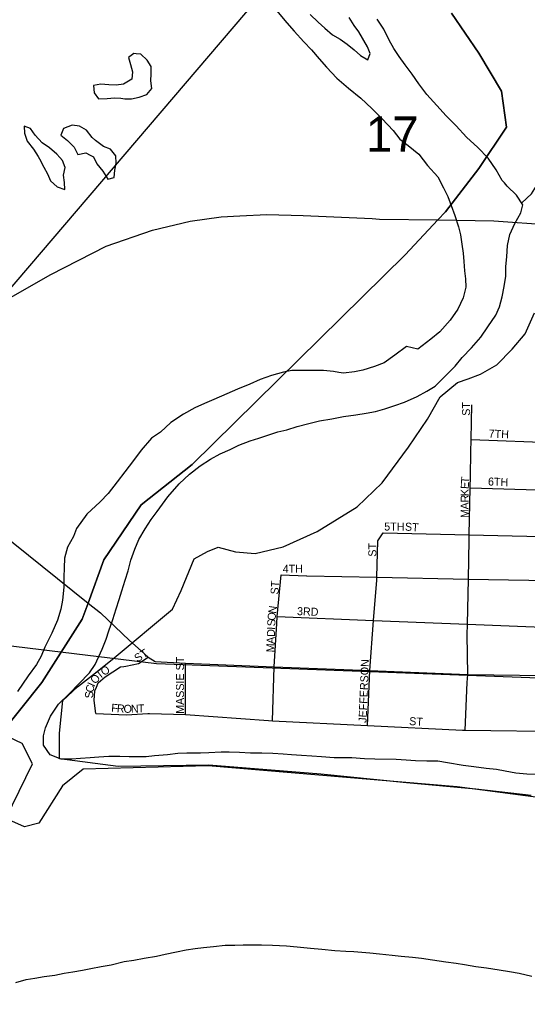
# Model space of a CAD drawing. Extents: x 1624196 to 2029251, y 146837 to 440034.
# Drawn here: x 1822196 to 1825363, y 264784 to 270974 of the extents above; entities that cross this region are included whole.
import ezdxf

# ---------------------------------------------------------------- set-up
doc = ezdxf.new("R2010")
doc.units = 0
for name, color, linetype in [('GM_X_City_Street', 7, 'Continuous'), ('GM_X_City_Street_Text', 7, 'Continuous'), ('GM_X_Corporation', 7, 'Continuous'), ('GM_X_County', 7, 'Continuous'), ('GM_X_Major_River', 7, 'Continuous'), ('GM_X_Minor_Lake', 7, 'Continuous'), ('GM_X_Minor_River', 7, 'Continuous'), ('GM_X_Section', 7, 'Continuous'), ('GM_X_Section_Text', 7, 'Continuous'), ('GM_X_State_Route', 7, 'Continuous'), ('GM_X_Township', 7, 'Continuous'), ('GM_X_US_Route', 7, 'Continuous')]:
    doc.layers.add(name, color=color, linetype=linetype)

msp = doc.modelspace()

# ---------------------------------------------------------------- linework, layer by layer
at = {"layer": 'GM_X_City_Street'}
for points in [[(1825012.5, 268272.8), (1825012.6, 268274.9), (1825014.3, 268354.3), (1825017.7, 268570.2)], [(1825014.3, 268354.3), (1825561, 268332)], [(1825009.5, 268124.2), (1825009.5, 268126), (1825012.5, 268272.8)], [(1825001.2, 267727.7), (1825001.2, 267728.9), (1825001.9, 267758.4), (1825008, 268051.6), (1825009.5, 268124.2)], [(1825008, 268051.6), (1825636.9, 268032.2), (1826258.3, 268013), (1826409.9, 268008.3)], [(1824424.4, 267477), (1824425.2, 267489.9), (1824425.3, 267493.5), (1824431.4, 267720.9), (1824464, 267770.8)], [(1824464, 267770.8), (1825001.9, 267758.4), (1825630, 267743.9), (1826221.5, 267730.3)], [(1824988.9, 267133), (1824988.9, 267133.3), (1824990.3, 267200.3), (1824996.1, 267482.2), (1825001.2, 267727.7)], [(1823799.5, 267204.9), (1823802, 267248.5), (1823826.5, 267507.6)], [(1823826.5, 267507.6), (1823985.1, 267502.2), (1823987.5, 267502.2)], [(1823987.5, 267502.2), (1824425.3, 267493.5), (1824996.1, 267482.2), (1825623.4, 267469.9), (1826241.5, 267457.7), (1826822.9, 267429.3), (1826870.9, 267428)], [(1824366, 266568.2), (1824381.4, 266910.2), (1824403.9, 267224), (1824424.2, 267474.7), (1824424.4, 267477)], [(1823802, 267248.5), (1824403.9, 267224), (1824990.3, 267200.3), (1825616.2, 267174.9), (1826216.3, 267148.7), (1826806.5, 267125.4)], [(1823772.3, 266597.7), (1823784.3, 266933.8), (1823799.5, 267204.9)], [(1824989.7, 266835.7), (1824992, 266886), (1824988.9, 267133)], [(1822844.5, 266936.8), (1822857, 266938.8), (1822936.4, 266953.7), (1822997.3, 266994.6)], [(1822673.4, 266806.2), (1822684.4, 266834.5), (1822729.1, 266870.5), (1822824.7, 266933.8), (1822844.5, 266936.8)], [(1823229.4, 266637.1), (1823229.4, 266957.6)], [(1822670.8, 266642.1), (1822659.6, 266724), (1822664.6, 266783.6), (1822673.4, 266806.2)], [(1824976.5, 266538.6), (1824989.7, 266835.7)], [(1822670.8, 266642.1), (1822862, 266634.6), (1822994.2, 266641.5)], [(1822994.2, 266641.5), (1823004.7, 266642.1), (1823229.4, 266637.1), (1823748.3, 266599.5)], [(1823748.3, 266599.5), (1823772.3, 266597.7), (1824366, 266568.2), (1824960.6, 266538.6), (1824976.5, 266538.6), (1825619.1, 266529.1), (1825635.3, 266528.6)]]:
    msp.add_lwpolyline(points, dxfattribs=at)
at = {"layer": 'GM_X_Corporation'}
msp.add_lwpolyline([(1825387.8, 266130.9), (1825041.9, 266170.2), (1824609.7, 266209.5), (1824075.2, 266264.5), (1823375.7, 266319.5), (1822809.8, 266311.7), (1822444.1, 266359.9), (1822442.8, 266519.7), (1822465, 266722.7), (1822555.4, 266808.8), (1822667.8, 266896.9), (1822784.3, 266990.9), (1823149.7, 267293.1), (1823204, 267409.6), (1823284.4, 267608.3), (1823366.7, 267654.2), (1823434.9, 267682.1), (1823543.2, 267651.5), (1823665.6, 267641), (1823840.2, 267682.5), (1824052.9, 267778.2), (1824301.8, 267932.1), (1824458.4, 268082.3), (1824623.2, 268304.8), (1824741.7, 268481.3), (1824820.1, 268619.8), (1824928.5, 268709.8), (1824994.7, 268731.7), (1825073, 268761.5), (1825173.3, 268819.4), (1825269.7, 268917.6), (1825350.1, 269013.8), (1825408.4, 269144.3)], dxfattribs=at)
at = {"layer": 'GM_X_County'}
msp.add_lwpolyline([(1831210.6, 264783.7), (1830030.7, 264920.2), (1829302.8, 265147), (1828904.9, 265291.5), (1828650.9, 265319.6), (1828321, 265506.3), (1827475.1, 265747.1), (1827193.1, 265747.1), (1826652.7, 265896), (1826209.3, 266018.1), (1825857.8, 266062.2), (1824925.5, 266184.2), (1823372, 266316.5), (1822591, 266295.9), (1822461.1, 266191.4), (1822314.9, 265957.7), (1822224.5, 265935.1), (1822109.1, 265986.3), (1822274.8, 266327.2), (1822209.4, 266455.9), (1822079.5, 266516.9)], dxfattribs=at)
at = {"layer": 'GM_X_Major_River'}
for points in [[(1823797.9, 271032.6), (1823863.4, 270956), (1823909.1, 270903.5), (1823968.7, 270836.9), (1824016.5, 270786.4), (1824064.1, 270729.9), (1824109.8, 270677.5), (1824175.4, 270608.8), (1824247.1, 270548.1), (1824324.8, 270485.5), (1824394.4, 270420.8), (1824458.1, 270356.2), (1824527.6, 270283.5), (1824569.3, 270229), (1824621.1, 270188.6), (1824686.8, 270136), (1824740.4, 270065.4), (1824806, 269992.7), (1824841.6, 269924.3), (1824867.2, 269869.9), (1824888.9, 269815.6), (1824912.5, 269751.2), (1824934.1, 269680.9), (1824947.7, 269630.6), (1824955.4, 269572.4), (1824963, 269516.1), (1824968.7, 269465.9), (1824972.3, 269407.7), (1824978, 269357.5), (1824979.6, 269305.3), (1824963.2, 269237.2), (1824930.7, 269167.1), (1824882.2, 269099.2), (1824817.7, 269025.3), (1824761.3, 268979.5), (1824680.8, 268917.8), (1824610.9, 268934.3), (1824536.4, 268880.6), (1824470.1, 268832.9), (1824409.8, 268809.2), (1824337.6, 268785.5), (1824285.5, 268775.8), (1824217.4, 268768.2)], [(1824007.9, 271007.2), (1824057.6, 270958.7), (1824099.4, 270922.4), (1824147.2, 270879.9), (1824195.1, 270853.5), (1824238.9, 270821.1), (1824282.7, 270786.8), (1824322.5, 270750.4), (1824368.4, 270724), (1824382.7, 270764), (1824366.9, 270806.3), (1824311.5, 270899), (1824283.7, 270939.3), (1824252, 270987.6)], [(1825221.3, 269955.7), (1825208.2, 269970.1), (1825170.6, 270036.6), (1825119.1, 270109.2), (1825055.4, 270175.8), (1824983.8, 270240.5), (1824920.2, 270313.1), (1824858.6, 270373.7), (1824798.9, 270438.3), (1824737.3, 270506.9), (1824687.7, 270573.5), (1824646, 270633.9), (1824602.4, 270692.4), (1824564.7, 270744.8), (1824531, 270795.2), (1824501.3, 270847.6), (1824467.7, 270916), (1824426.1, 270978.5)], [(1823054.1, 267904.6), (1823119.3, 267996), (1823189.9, 268075.8), (1823254.4, 268137.5), (1823320.8, 268189.3), (1823387.1, 268231), (1823447.4, 268264.7), (1823509.6, 268290.3), (1823563.8, 268318.1), (1823634.1, 268345.7), (1823688.2, 268361.4), (1823750.4, 268383.1), (1823806.5, 268400.8), (1823862.7, 268414.5), (1823926.8, 268434.1), (1824001, 268453.7), (1824067.1, 268469.3), (1824143.3, 268482.9), (1824217.4, 268496.4), (1824293.5, 268508), (1824357.6, 268517.6), (1824415.7, 268529.3), (1824473.9, 268544.9), (1824538.1, 268566.6), (1824598.2, 268586.3), (1824676.5, 268621.9), (1824736.8, 268655.6), (1824789, 268687.3), (1824857.5, 268755.1), (1824914, 268810.9), (1824958.4, 268864.8), (1825014.8, 268926.6), (1825073.3, 268992.5), (1825117.8, 269056.4), (1825168.3, 269130.3), (1825190.7, 269182.3), (1825207.1, 269244.4), (1825219.6, 269308.5), (1825230, 269372.6), (1825230.4, 269432.8), (1825236.9, 269494.9), (1825241.4, 269565.1), (1825255.9, 269633.2), (1825286.4, 269703.2), (1825324.8, 269769.2), (1825337.2, 269819.3), (1825297.6, 269879.7), (1825238, 269936.3), (1825221.3, 269955.7)], [(1824217.4, 268768.2), (1824186.7, 268772.3), (1824153.9, 268778.1), (1824091.3, 268784.1), (1823971.3, 268784.9), (1823893.2, 268783.4), (1823841.1, 268773.7), (1823767, 268754.1), (1823696.7, 268728.5), (1823632.5, 268698.8), (1823554.2, 268667.2), (1823488, 268639.5), (1823407.7, 268604), (1823349.5, 268578.2), (1823289.3, 268550.6), (1823217, 268510.9), (1823138.6, 268459.2), (1823074.1, 268399.5), (1823017.8, 268361.7), (1822953.3, 268287.9), (1822904.8, 268222), (1822850.3, 268152.2), (1822803.8, 268088.3), (1822747.3, 268016.4), (1822696.9, 267964.6), (1822614.3, 267886.9), (1822549.7, 267797), (1822531.3, 267747), (1822492.8, 267681), (1822474.3, 267612.9), (1822471.9, 267552.8), (1822469.5, 267494.6), (1822471.1, 267432.4), (1822462.5, 267350.2), (1822452.1, 267294.1), (1822431.6, 267226), (1822395.1, 267144), (1822352.4, 267056), (1822328, 267000), (1822299.6, 266948), (1822247.1, 266878.1), (1822180.4, 266780.3)], [(1825420.5, 266261.9), (1825360.5, 266264.3), (1825292.5, 266270.8), (1825226.6, 266283.2), (1825172.6, 266293.6), (1825106.6, 266300), (1825030.7, 266308.5), (1824964.7, 266317), (1824866.7, 266333.7), (1824804.8, 266344.1), (1824736.8, 266344.5), (1824666.7, 266347), (1824608.7, 266351.4), (1824544.7, 266355.8), (1824412.7, 266356.7), (1824348.6, 266359.1), (1824268.6, 266365.6), (1824158.6, 266366.3), (1824078.6, 266370.9), (1824018.6, 266375.2), (1823954.6, 266379.7), (1823892.6, 266384.1), (1823840.6, 266388.4), (1823774.6, 266392.9), (1823706.5, 266395.3), (1823636.5, 266395.8), (1823566.5, 266398.2), (1823502.5, 266400.6), (1823452.5, 266401), (1823376.4, 266397.4), (1823324.3, 266395.8), (1823238.3, 266394.3), (1823182.3, 266392.7), (1823118.2, 266385.1), (1823036.1, 266377.6), (1822984, 266371.9), (1822928, 266372.2), (1822878, 266372.6), (1822819.9, 266374.9), (1822751.9, 266373.4), (1822689.8, 266369.8), (1822635.8, 266366.1), (1822573.7, 266360.5), (1822517.7, 266356.8), (1822453.6, 266357.2), (1822385.8, 266383.8), (1822344.2, 266444.2), (1822342.6, 266502.4), (1822356.9, 266552.5), (1822387.4, 266626.5), (1822438, 266700.4), (1822506.5, 266768.2), (1822564.9, 266828), (1822631.5, 266895.7), (1822665.8, 266947.7), (1822710.5, 267043.7), (1822735, 267105.7), (1822751.3, 267157.8), (1822775.8, 267229.8), (1822796.3, 267295.9), (1822816.7, 267354), (1822833.1, 267408), (1822853.6, 267476.1), (1822872, 267534.1), (1822888.5, 267600.2), (1822913, 267668.3), (1822939.4, 267728.3), (1822977.9, 267796.3), (1823016.3, 267854.2), (1823054.1, 267904.6)], [(1822169.8, 264962.8), (1822235.9, 264980.5), (1822290, 264990.1), (1822348.1, 264999.8), (1822414.2, 265009.4), (1822472.4, 265021.1), (1822526.4, 265028.7), (1822586.6, 265040.4), (1822638.6, 265050.1), (1822702.8, 265061.7), (1822764.9, 265073.3), (1822847.1, 265092.9), (1822907.1, 265102.5), (1822971.3, 265114.1), (1823049.4, 265127.7), (1823103.5, 265139.4), (1823173.7, 265155), (1823233.8, 265166.6), (1823289.9, 265174.3), (1823341.9, 265182), (1823404, 265187.6), (1823478.1, 265195.1), (1823538.1, 265196.8), (1823590.2, 265198.4), (1823704.2, 265197.7), (1823774.3, 265195.2), (1823860.3, 265192.7), (1823928.3, 265186.2), (1824010.3, 265177.7), (1824080.3, 265171.2), (1824162.2, 265162.6), (1824230.2, 265158.2), (1824280.3, 265155.9), (1824380.2, 265147.2), (1824442.3, 265142.8), (1824520.2, 265134.3), (1824576.2, 265127.9), (1824648.2, 265121.4), (1824704.2, 265115), (1824772.2, 265104.5), (1824856.1, 265092), (1824920.1, 265083.5), (1824972.1, 265075.2), (1825042, 265062.7), (1825110, 265054.2), (1825187.9, 265041.7), (1825253.9, 265031.2), (1825313.9, 265020.8), (1825391.8, 265002.3)]]:
    msp.add_lwpolyline(points, dxfattribs=at)
at = {"layer": 'GM_X_Minor_Lake'}
for points in [[(1822921.7, 270761.9), (1822907.2, 270763.3), (1822875.1, 270739.4), (1822886.8, 270695.2), (1822898.5, 270649), (1822894.2, 270602.8), (1822843.9, 270573), (1822797.8, 270565.3), (1822751.8, 270567.6), (1822701.8, 270571.9), (1822655.7, 270564.2), (1822659.4, 270518), (1822687.2, 270481.7), (1822741.2, 270483.4), (1822787.3, 270487.1), (1822827.3, 270484.8)], [(1822827.3, 270484.8), (1822851.3, 270480.7), (1822893.4, 270480.4), (1822941.5, 270492.1), (1822989.6, 270507.9), (1823019.9, 270545.8), (1823014.2, 270594), (1823016.5, 270636.2), (1823014.8, 270682.3), (1822991.1, 270722.6), (1822951.3, 270759), (1822921.7, 270761.9)], [(1822445.1, 270115.4), (1822426.7, 270136.2), (1822380.9, 270174.6), (1822335, 270207), (1822291.3, 270253.4), (1822261.6, 270295.8), (1822223.6, 270310), (1822225.3, 270265.9), (1822241, 270215.6), (1822280.7, 270167.2), (1822310.5, 270120.8), (1822319.1, 270105.5)], [(1822667.5, 270220.8), (1822647.6, 270239.1), (1822611.8, 270285.5), (1822567.9, 270309.9), (1822521.9, 270316.2), (1822467.8, 270296.5), (1822451.5, 270254.4), (1822493.3, 270220), (1822535.1, 270179.6), (1822558.8, 270133.3), (1822606.9, 270143.1), (1822635.7, 270128.4)], [(1822635.7, 270128.4), (1822654.8, 270118.7), (1822676.5, 270074.4), (1822714.2, 270030), (1822745.9, 269979.6), (1822784, 269989.4), (1822788.4, 270035.6), (1822796.7, 270079.6), (1822795, 270125.8), (1822761.2, 270166.2), (1822717.3, 270182.5), (1822667.5, 270220.8)], [(1822319.1, 270105.5), (1822346.1, 270054.4), (1822367.8, 270012.1), (1822387.5, 269967.8), (1822429.3, 269931.5), (1822477.3, 269915.1), (1822473.5, 269957.3), (1822467.8, 270003.5), (1822478.2, 270051.5), (1822462.4, 270095.8), (1822445.1, 270115.4)]]:
    msp.add_lwpolyline(points, dxfattribs=at)
at = {"layer": 'GM_X_Minor_River'}
msp.add_lwpolyline([(1825329.5, 269831), (1825389.9, 269886.7), (1825432.3, 269954.7), (1825470.8, 270018.6), (1825501.3, 270088.7), (1825523.7, 270142.8), (1825566.2, 270210.7), (1825630.4, 270236.4), (1825698.5, 270244), (1825768.8, 270279.7), (1825833.1, 270323.4), (1825885.2, 270378.4)], dxfattribs=at)
at = {"layer": 'GM_X_Section'}
msp.add_lwpolyline([(1825700.4, 271896.6), (1825739.5, 269482.3), (1825603.3, 266857), (1823049.8, 266952.7), (1820407.6, 267273), (1820546.8, 267436.1), (1821272.2, 268285.8), (1824432.8, 271988.5)], close=True, dxfattribs=at)
at = {"layer": 'GM_X_State_Route'}
for points in [[(1821821, 267974.1), (1821960.6, 267862.2), (1822621.4, 267332.3), (1822699, 267270.1), (1822879.9, 267099), (1822952.5, 267034.4)], [(1822952.5, 267034.4), (1822997.3, 266994.6), (1823040.7, 266967.3), (1823229.4, 266957.6), (1823784.3, 266933.8), (1824381.4, 266910.2), (1824992, 266886), (1825640.1, 266876.7), (1825986.2, 266864.7), (1826238.5, 266868)]]:
    msp.add_lwpolyline(points, dxfattribs=at)
at = {"layer": 'GM_X_Township'}
for points in [[(1825857.8, 266062.2), (1824925.5, 266184.2), (1823372, 266316.5), (1822591, 266295.9), (1822461.1, 266191.4), (1822314.9, 265957.7), (1822224.5, 265935.1), (1822109.1, 265986.3), (1822274.8, 266327.2), (1822209.4, 266455.9), (1822079.5, 266516.9), (1822333.3, 266835.7), (1822584.8, 267232.4), (1822621.4, 267332.3), (1822720.1, 267602.1), (1822953.1, 267944.9), (1823271.2, 268196.6), (1824602.3, 269505.7), (1824805.1, 269724.9), (1824852.6, 269776.1), (1825060.9, 270044.9), (1825235.1, 270304), (1825203.3, 270528.9), (1825061.6, 270766.8), (1824890, 271015.1)], [(1824890, 271015.1), (1825061.6, 270766.8), (1825203.3, 270528.9), (1825235.1, 270304), (1825060.9, 270044.9), (1824852.6, 269776.1), (1824805.1, 269724.9), (1824602.3, 269505.7), (1823271.2, 268196.6), (1822953.1, 267944.9), (1822720.1, 267602.1), (1822621.4, 267332.3), (1822584.8, 267232.4), (1822333.3, 266835.7), (1822079.5, 266516.9)]]:
    msp.add_lwpolyline(points, dxfattribs=at)
at = {"layer": 'GM_X_US_Route'}
for points in [[(1820968.8, 268709.8), (1821086.6, 268731), (1821215.8, 268769.7), (1821524.8, 268895.1), (1821728, 269006.6), (1822388.2, 269383.7), (1822733.8, 269561.4), (1823023.9, 269660.5), (1823258.7, 269716.2), (1823452.5, 269743.7), (1823568.3, 269750.8), (1823737.7, 269759.2), (1823964.4, 269753.2), (1824394.8, 269732.5)], [(1824394.8, 269732.5), (1824441.8, 269730.2), (1824805.1, 269724.9), (1825156.1, 269719.6), (1825506.2, 269694.9), (1825601.6, 269692.6)]]:
    msp.add_lwpolyline(points, dxfattribs=at)

# ---------------------------------------------------------------- texts
at = {"layer": 'GM_X_City_Street_Text'}
for s, rotation, p in [('ST', 90, (1825007, 268501.6)), ('7TH', 357.71044, (1825122.4, 268365.8)), ('T', 86.50119, (1824999.9, 268078.4)), ('6TH', 357.71044, (1825118, 268066.6)), ('K', 89.73772, (1824998.3, 268000)), ('E', 87.70447, (1824998.5, 268043.5)), ('R', 89.97571, (1824998.3, 267960.4)), ('A', 89.97813, (1824998.3, 267916.4)), ('M', 89.98177, (1824998.2, 267863.6)), ('5TH', 0.00001, (1824470.8, 267785)), ('ST', 356.42537, (1824599, 267785)), ('ST', 90, (1824421.8, 267621.6)), ('4TH', 0.00001, (1823837.3, 267521)), ('ST', 86.42578, (1823810.3, 267384.6)), ('N', 82.10636, (1823795.1, 267264)), ('3RD', 357.79837, (1823925.6, 267257)), ('O', 85.51496, (1823791.7, 267221)), ('I', 87.71832, (1823789.5, 267164.3)), ('S', 87.70447, (1823790.3, 267186.3)), ('A', 87.71845, (1823786, 267076.4)), ('D', 87.70458, (1823787.7, 267120.3)), ('M', 87.70428, (1823783.8, 267023.6)), ('ST', 32.73759, (1822930.2, 266960.7)), ('MASSIE ST', 90, (1823220.6, 266640.4)), ('O', 35.38776, (1822721.9, 266875.5)), ('JEFFERSON', 87.67677, (1824360.2, 266583.6)), ('O', 49.08341, (1822667.8, 266822.5)), ('T', 38.29072, (1822694.8, 266854.1)), ('C', 78.01378, (1822653.4, 266769.7)), ('I', 65.57594, (1822660.8, 266805.7)), ('S', 88.90721, (1822653, 266737)), ('F', 354.92553, (1822764.5, 266654.2)), ('R', 354.92426, (1822799.6, 266651.1)), ('O', 358.99619, (1822842.9, 266647.4)), ('N', 2.14554, (1822889.9, 266646.6)), ('T', 2.19627, (1822933.9, 266648.3)), ('ST', 356.42622, (1824625.4, 266570.6))]:
    msp.add_text(s, height=50, rotation=rotation, dxfattribs=at).set_placement(p)
at = {"layer": 'GM_X_Section_Text'}
msp.add_text('17', height=221, rotation=0.00001, dxfattribs=at).set_placement((1824356.5, 270150.3))

doc.saveas('drawing.dxf')
